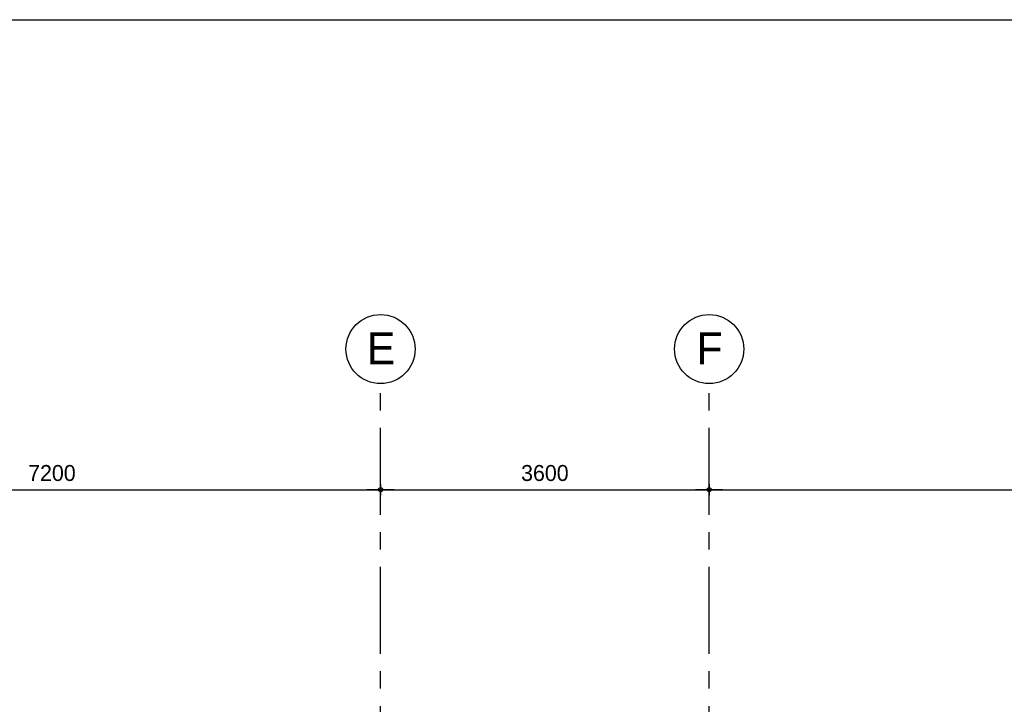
# Model space of a CAD drawing. Header units: millimetres. Extents: x 111285 to 237437, y -9513 to 52045.
# Tile 445 of 656: x 151329 to 162115, y 44546 to 52045. Entities that reach past the tile are written whole.
import ezdxf
from ezdxf.enums import TextEntityAlignment as Align

# ---------------------------------------------------------------- set-up
doc = ezdxf.new("R2010")
doc.units = ezdxf.units.MM
doc.header["$LTSCALE"] = 100
doc.linetypes.add('CENTER', pattern=[50.8, 31.75, -6.35, 6.35, -6.35])
doc.layers.get('0').update_dxf_attribs({"color": 252})
doc.layers.get('Defpoints').update_dxf_attribs({"color": 252})
for name, color, linetype in [('0-HOOFDSTRAMIEN', 1, 'CENTER'), ('0-maatlijn', 252, 'Continuous'), ('0-text-35', 252, 'Continuous')]:
    doc.layers.add(name, color=color, linetype=linetype)
doc.layers.add('OTH 160 HULP NON PLOT', color=252, linetype='Continuous', plot=False)
doc.styles.add('UNI', font='txt')
doc.styles.add('UNI-100-3_5', font='txt', dxfattribs={"height": 350})
doc.dimstyles.new('UNI-50-3_5', dxfattribs={"dimscale": 50, "dimtxt": 3.5, "dimasz": 1, "dimexe": 0, "dimexo": 0, "dimgap": 0, "dimtad": 0, "dimrnd": 1, "dimdsep": 46, "dimtxsty": 'UNI', "dimblk": 'DIMPUNT', "dimcen": -3, "dimdle": 5, "dimse1": 1, "dimse2": 1, "dimclrd": 1, "dimclre": 1, "dimclrt": 3, "dimadec": 0, "dimazin": 0, "dimtfac": 2.285714, "dimtix": 1, "dimtmove": 2, "dimatfit": 3, "dimldrblk": 'DIMPUNT', "dimfxl": 0, "dimtvp": 1, "dimtolj": 1, "dimarcsym": 0})

# ---------------------------------------------------------------- blocks, each defined once
blk = doc.blocks.new('DIMPUNT')
at = {"color": 1}
for p, q in [((-3, 0), (3, 0)), ((0, 0), (0, 1.199215)), ((0, -1.199215), (0, 0))]:
    blk.add_line(p, q, dxfattribs=at)
blk.add_circle((0, 0), 0.456811, dxfattribs=at)
blk = doc.blocks.new('*D410')
at = {"layer": '0-maatlijn', "color": 1, "lineweight": -2, "transparency": 16777216}
blk.add_line((21650, 46302), (28750, 46302), dxfattribs=at)
at = {"layer": 'Defpoints', "color": 0, "transparency": 16777216}
for p in [(21600, 47464), (28800, 47464), (28800, 46302)]:
    blk.add_point(p, dxfattribs=at)
at = {"layer": '0-maatlijn', "color": 1, "lineweight": -2, "transparency": 16777216, "xscale": 50, "yscale": 50, "zscale": 50, "rotation": 180}
blk.add_blockref('DIMPUNT', (21600, 46302), dxfattribs=at)
at = {"layer": '0-maatlijn', "color": 1, "lineweight": -2, "transparency": 16777216, "xscale": 50, "yscale": 50, "zscale": 50}
blk.add_blockref('DIMPUNT', (28800, 46302), dxfattribs=at)
at = {"layer": '0-maatlijn', "color": 3, "transparency": 16777216, "insert": (25200, 46484), "char_height": 175, "attachment_point": 5, "style": 'UNI'}
blk.add_mtext('\\A1;7200', dxfattribs=at)
blk = doc.blocks.new('*D411')
at = {"layer": '0-maatlijn', "color": 1, "lineweight": -2, "transparency": 16777216}
blk.add_line((28850, 46302), (32350, 46302), dxfattribs=at)
at = {"layer": 'Defpoints', "color": 0, "transparency": 16777216}
for p in [(28800, 47464), (32400, 47464), (32400, 46302)]:
    blk.add_point(p, dxfattribs=at)
at = {"layer": '0-maatlijn', "color": 1, "lineweight": -2, "transparency": 16777216, "xscale": 50, "yscale": 50, "zscale": 50, "rotation": 180}
blk.add_blockref('DIMPUNT', (28800, 46302), dxfattribs=at)
at = {"layer": '0-maatlijn', "color": 1, "lineweight": -2, "transparency": 16777216, "xscale": 50, "yscale": 50, "zscale": 50}
blk.add_blockref('DIMPUNT', (32400, 46302), dxfattribs=at)
at = {"layer": '0-maatlijn', "color": 3, "transparency": 16777216, "insert": (30600, 46484), "char_height": 175, "attachment_point": 5, "style": 'UNI'}
blk.add_mtext('\\A1;3600', dxfattribs=at)
blk = doc.blocks.new('*D412')
at = {"layer": '0-maatlijn', "color": 1, "lineweight": -2, "transparency": 16777216}
blk.add_line((32450, 46302), (39550, 46302), dxfattribs=at)
at = {"layer": 'Defpoints', "color": 0, "transparency": 16777216}
for p in [(32400, 47464), (39600, 47464), (39600, 46302)]:
    blk.add_point(p, dxfattribs=at)
at = {"layer": '0-maatlijn', "color": 1, "lineweight": -2, "transparency": 16777216, "xscale": 50, "yscale": 50, "zscale": 50, "rotation": 180}
blk.add_blockref('DIMPUNT', (32400, 46302), dxfattribs=at)
at = {"layer": '0-maatlijn', "color": 1, "lineweight": -2, "transparency": 16777216, "xscale": 50, "yscale": 50, "zscale": 50}
blk.add_blockref('DIMPUNT', (39600, 46302), dxfattribs=at)
at = {"layer": '0-maatlijn', "color": 3, "transparency": 16777216, "insert": (36000, 46484), "char_height": 175, "attachment_point": 5, "style": 'UNI'}
blk.add_mtext('\\A1;7200', dxfattribs=at)
blk = doc.blocks.new('U-STRAMIEN')
at = {"layer": '0-HOOFDSTRAMIEN', "ltscale": 0.3}
for points in [[(28800, -4264), (28800, 47464)], [(32400, -4264), (32400, 47464)]]:
    blk.add_lwpolyline(points, dxfattribs=at)
at = {"layer": '0-HOOFDSTRAMIEN', "color": 1, "linetype": 'Continuous'}
for centre in [(28800, 47842.659), (32400, 47842.659)]:
    blk.add_circle(centre, 378.659, dxfattribs=at)
at = {"layer": '0-text-35', "style": 'UNI-100-3_5'}
for s, p in [('E', (28804.789, 47851.311)), ('F', (32404.789, 47851.311))]:
    blk.add_text(s, height=350, dxfattribs=at).set_placement(p, align=Align.MIDDLE)
at = {"layer": '0-maatlijn'}
for base, p1, p2, picture, middle in [((28800, 46302.463), (21600, 47464), (28800, 47464), '*D410', (25200, 46484.289)), ((32400, 46302.463), (28800, 47464), (32400, 47464), '*D411', (30600, 46484.289)), ((39600, 46302.463), (32400, 47464), (39600, 47464), '*D412', (36000, 46484.289))]:
    dim = blk.add_linear_dim(base=base, p1=p1, p2=p2, dimstyle='UNI-50-3_5', dxfattribs=at)
    dim.commit()
    dim.dimension.update_dxf_attribs({"geometry": picture, "text_midpoint": middle})

msp = doc.modelspace()

# ---------------------------------------------------------------- linework, layer by layer
at = {"layer": 'OTH 160 HULP NON PLOT'}
msp.add_lwpolyline([(111285, 52045), (237437, 52045), (237437, -9513), (111285, -9513)], close=True, dxfattribs=at)
msp.add_lwpolyline([(111285, 52045), (237437, 52045), (237437, -9513), (111285, -9513)], close=True, dxfattribs=at)

# ---------------------------------------------------------------- block references
at = {"layer": '0-HOOFDSTRAMIEN'}
msp.add_blockref('U-STRAMIEN', (126482, 594), dxfattribs=at)

doc.saveas('drawing.dxf')
